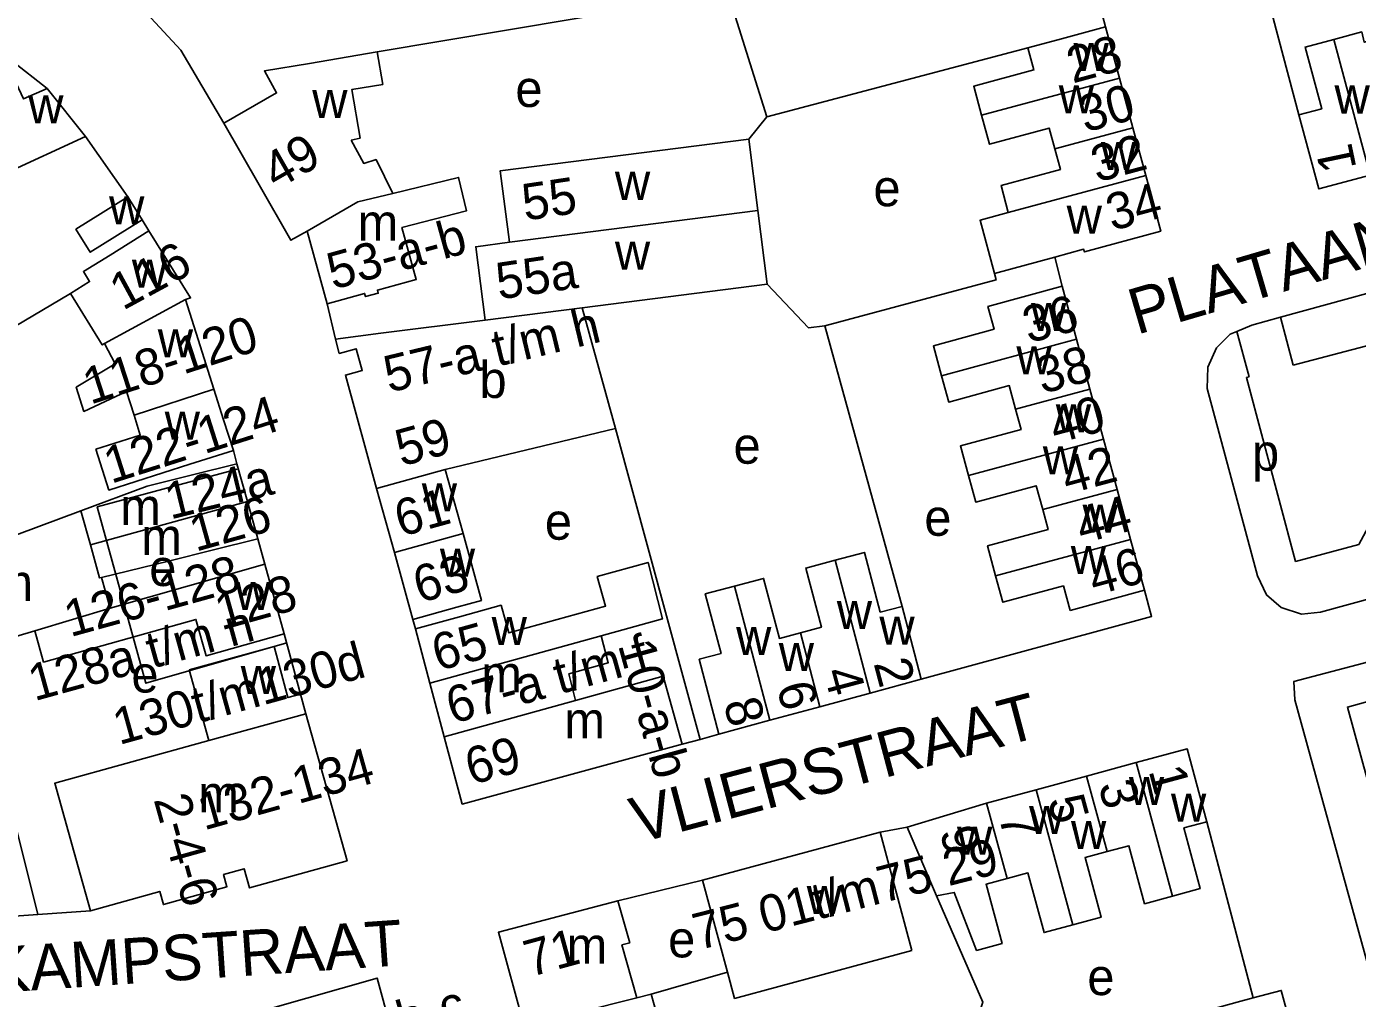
# Model space of a CAD drawing. Extents: x 159261 to 160849, y 382514 to 384534.
# Drawn here: x 159684.3 to 159830, y 383783.7 to 383890.1 of the extents above; entities that cross this region are included whole.
import ezdxf

# ---------------------------------------------------------------- set-up
doc = ezdxf.new("R2010")
doc.units = 0
for name, color, linetype in [('BLT_Basislijn', 7, 'Continuous'), ('BLT_Bebouwing', 7, 'Continuous'), ('BLT_Centroide', 7, 'Continuous'), ('BLT_Huisnummer', 7, 'Continuous'), ('BLT_Huisnummer_ tussenligend', 7, 'Continuous'), ('BLT_Huisnummer_reeks', 7, 'Continuous'), ('BLT_Huisnummer_zonder_bebouwing', 7, 'Continuous'), ('BLT_Onderverdeling_panden', 7, 'Continuous'), ('BLT_Plantopo', 7, 'Continuous'), ('BLT_Straatnaam', 7, 'Continuous')]:
    doc.layers.add(name, color=color, linetype=linetype)

msp = doc.modelspace()

# ---------------------------------------------------------------- linework, layer by layer
at = {"layer": 'BLT_Basislijn'}
for p, q in [((159819.47, 383896.01), (159823.59, 383880.46)), ((159722.68, 383887.36), (159761.07, 383893.82)), ((159802.11, 383891.33), (159802.43, 383890.09)), ((159793.93, 383887.79), (159765.34, 383880.25)), ((159682.63, 383886.42), (159686.54, 383883.35)), ((159763.37, 383877.79), (159765.34, 383880.25)), ((159690.72, 383878.09), (159695.37, 383871.49)), ((159696.94, 383868.98), (159697.66, 383867.76)), ((159797.67, 383861.7), (159796.87, 383864.9)), ((159664.76, 383846.59), (159689.07, 383860.89)), ((159717.18, 383859.79), (159718.09, 383855.92)), ((159780.14, 383826.65), (159771.69, 383857.37)), ((159822.99, 383853.06), (159821.59, 383858.3)), ((159818.16, 383851.8), (159816.82, 383856.76)), ((159758.02, 383812.09), (159748.75, 383846.14)), ((159707.31, 383842.27), (159706.92, 383843.72)), ((159710.36, 383831.28), (159709.59, 383834.04)), ((159726.87, 383824.19), (159726.58, 383825.22)), ((159712.5, 383823.63), (159714.28, 383817.04)), ((159678.24, 383821.9), (159685.52, 383792.92)), ((159758.02, 383812.09), (159756.05, 383811.57)), ((159760.08, 383812.67), (159758.02, 383812.09)), ((159818.6, 383783.78), (159813.53, 383803.08)), ((159777.73, 383801.93), (159780.71, 383802.47)), ((159749.03, 383794.41), (159758.3, 383796.66)), ((159685.52, 383792.92), (159691.27, 383793.32)), ((159752.68, 383784.21), (159761.03, 383786.6))]:
    msp.add_line(p, q, dxfattribs=at)
for points in [[(159695.11, 383894.1), (159701.15, 383887.55), (159705.89, 383879.57)], [(159765.34, 383880.25), (159761.28, 383893.15), (159761.07, 383893.82)], [(159771.69, 383857.37), (159790.44, 383862.4), (159790.25, 383863.11)], [(159821.59, 383858.3), (159838.64, 383863), (159840.44, 383863.13), (159842.17, 383862.6), (159845.62, 383860.69), (159847.14, 383859.29), (159847.9, 383857.82), (159848.19, 383855.95), (159848.04, 383855.18)], [(159771.69, 383857.37), (159769.91, 383857.16), (159765.39, 383861.92)], [(159816.82, 383856.76), (159818.43, 383857.43), (159821.59, 383858.3)], [(159845.8, 383850.18), (159835.71, 383831.45), (159834.86, 383829.93), (159834.04, 383828.96), (159833.12, 383828.24), (159832.09, 383827.68), (159825.96, 383826.02), (159823.88, 383825.81), (159821.67, 383826.52), (159820.07, 383827.91), (159819.07, 383829.98), (159813.57, 383850.49), (159813.64, 383852.85), (159814.58, 383854.96), (159816.09, 383856.46), (159816.82, 383856.76)], [(159822.99, 383853.06), (159835.9, 383856.45), (159838.25, 383855.2)], [(159884.2, 383838.35), (159861.95, 383850.54), (159855.58, 383853.67), (159854.8, 383853.55), (159853.25, 383851.17), (159838.15, 383822.41), (159823.04, 383818.41), (159823.16, 383816.43), (159831.16, 383787.41), (159833.28, 383787.73)], [(159839.22, 383850.2), (159830.15, 383833.42), (159823.24, 383831.58), (159817.85, 383851.71), (159818.16, 383851.8)], [(159806.69, 383828.43), (159807.47, 383825.56), (159782.25, 383818.68)], [(159787.98, 383780.15), (159788.98, 383783.33), (159783.92, 383794.95)], [(159685.52, 383792.92), (159675.16, 383792.18)]]:
    msp.add_lwpolyline(points, dxfattribs=at)
at = {"layer": 'BLT_Bebouwing'}
for p, q in [((159802.43, 383890.09), (159803.94, 383884.5)), ((159690.72, 383878.09), (159686.54, 383883.35)), ((159803.94, 383884.5), (159805.41, 383879.06)), ((159709.75, 383872.82), (159705.89, 383879.57)), ((159805.41, 383879.06), (159806.83, 383873.83)), ((159690.72, 383878.09), (159681.87, 383874.01)), ((159763.37, 383877.79), (159764.36, 383869.98)), ((159696.94, 383868.98), (159695.37, 383871.49)), ((159764.36, 383869.98), (159765.39, 383861.92)), ((159717.18, 383859.79), (159714.99, 383867.74)), ((159765.39, 383861.92), (159745.11, 383859.35)), ((159799.24, 383855.89), (159797.67, 383861.7)), ((159703.27, 383855.18), (159701.67, 383860.24)), ((159745.11, 383859.35), (159734.48, 383858)), ((159745.11, 383859.35), (159748.75, 383846.14)), ((159800.72, 383850.42), (159799.24, 383855.89)), ((159693.97, 383853.19), (159692.8, 383855.42)), ((159704.79, 383850.42), (159703.27, 383855.18)), ((159705.85, 383847.09), (159704.79, 383850.42)), ((159802.2, 383844.96), (159800.72, 383850.42)), ((159706.92, 383843.72), (159705.85, 383847.09)), ((159748.75, 383846.14), (159730.13, 383841.65)), ((159803.69, 383839.44), (159802.2, 383844.96)), ((159708.45, 383838.15), (159707.31, 383842.27)), ((159730.13, 383841.65), (159732.07, 383834.62)), ((159722.61, 383839.57), (159724.56, 383832.54)), ((159805.17, 383833.98), (159803.69, 383839.44)), ((159709.59, 383834.04), (159708.45, 383838.15)), ((159690.23, 383837.11), (159671.39, 383830.08)), ((159806.69, 383828.43), (159805.17, 383833.98)), ((159724.56, 383832.54), (159726.58, 383825.22)), ((159710.36, 383831.28), (159693.43, 383826.45)), ((159712.5, 383823.63), (159710.36, 383831.28)), ((159692.49, 383829.81), (159693.43, 383826.45)), ((159798.56, 383826.21), (159806.69, 383828.43)), ((159678.24, 383821.9), (159685.18, 383823.98)), ((159728.45, 383818.26), (159726.87, 383824.19)), ((159781.51, 383821.48), (159782.25, 383818.68)), ((159730.02, 383812.35), (159728.45, 383818.26)), ((159782.25, 383818.68), (159776.64, 383817.16)), ((159714.86, 383814.9), (159714.28, 383817.04)), ((159776.64, 383817.16), (159771.15, 383815.67)), ((159771.15, 383815.67), (159765.66, 383814.18)), ((159765.66, 383814.18), (159760.08, 383812.67)), ((159800.35, 383808.06), (159805.79, 383809.54)), ((159794.82, 383806.57), (159800.35, 383808.06)), ((159789.4, 383805.1), (159794.82, 383806.57))]:
    msp.add_line(p, q, dxfattribs=at)
for points in [[(159802.43, 383890.09), (159797.61, 383888.78), (159793.93, 383887.79)], [(159827.42, 383888.72), (159830.49, 383889.55), (159830.76, 383888.41), (159833.11, 383889.05), (159834.55, 383883.55)], [(159793.93, 383887.79), (159794.58, 383885.38), (159787.99, 383883.6), (159788.85, 383880.42)], [(159823.59, 383880.46), (159826.1, 383881.14), (159824.28, 383887.88), (159827.42, 383888.72)], [(159705.89, 383879.57), (159711.66, 383882.86), (159710.32, 383885.27), (159715.25, 383886.1), (159722.68, 383887.36)], [(159722.68, 383887.36), (159723.27, 383883.8), (159719.89, 383883.23), (159720.79, 383877.93), (159719.83, 383877.68)], [(159679.44, 383885.04), (159680.26, 383883.28), (159682.88, 383884.49), (159683.95, 383882.21), (159686.54, 383883.35)], [(159788.85, 383880.42), (159789.71, 383877.24), (159796.26, 383879.01), (159796.87, 383876.75)], [(159831.42, 383873.87), (159825.77, 383872.35), (159823.59, 383880.46)], [(159719.83, 383877.68), (159721.2, 383875.15), (159722.54, 383875.56), (159724.37, 383871.86)], [(159737.14, 383866.52), (159736.15, 383874.34), (159763.37, 383877.79)], [(159796.87, 383876.75), (159797.48, 383874.49), (159790.98, 383872.74), (159791.78, 383869.77)], [(159724.37, 383871.86), (159731.58, 383873.61), (159732.45, 383869.97), (159725.37, 383868.14), (159726.94, 383862.45), (159722.7, 383861.28), (159722.79, 383860.94), (159721.39, 383860.56), (159721.29, 383860.92), (159717.18, 383859.79)], [(159796.87, 383864.9), (159800.03, 383865.75), (159800.11, 383865.46), (159808.48, 383867.73), (159806.83, 383873.83)], [(159695.37, 383871.49), (159689.68, 383867.94), (159691.24, 383865.43), (159696.94, 383868.98)], [(159714.99, 383867.74), (159713.23, 383866.73), (159709.75, 383872.82)], [(159791.78, 383869.77), (159788.68, 383868.93), (159790.25, 383863.11)], [(159689.07, 383860.89), (159691.18, 383862.21), (159690.5, 383863.3), (159693.42, 383865.12), (159697.66, 383867.76)], [(159701.67, 383860.24), (159702.24, 383860.42), (159697.66, 383867.76)], [(159734.48, 383858), (159733.46, 383866.03), (159737.14, 383866.52)], [(159790.25, 383863.11), (159796.87, 383864.9)], [(159784.47, 383851.91), (159783.58, 383855.19), (159790.22, 383856.99), (159789.54, 383859.5), (159797.67, 383861.7)], [(159692.8, 383855.42), (159692.57, 383855.28), (159689.07, 383860.89)], [(159734.48, 383858), (159723.05, 383856.55), (159718.09, 383855.92)], [(159718.09, 383855.92), (159718.52, 383854.34), (159720.38, 383854.86), (159721.04, 383852.48), (159719.19, 383851.97), (159722.61, 383839.57)], [(159696.04, 383847.58), (159695.21, 383850.19), (159690.55, 383848), (159689.71, 383850.64), (159693.97, 383853.19)], [(159792.58, 383848.23), (159791.88, 383850.82), (159785.25, 383849.02), (159784.47, 383851.91)], [(159787.43, 383840.98), (159786.54, 383844.23), (159793.18, 383846.03), (159792.58, 383848.23)], [(159691.87, 383843.86), (159696.73, 383845.41), (159696.04, 383847.58)], [(159706.92, 383843.72), (159702.15, 383842.21), (159693.29, 383839.39), (159691.87, 383843.86)], [(159707.31, 383842.27), (159702.46, 383841.06), (159697.47, 383839.81), (159690.23, 383837.11)], [(159795.55, 383837.25), (159794.84, 383839.86), (159788.21, 383838.07), (159787.43, 383840.98)], [(159790.39, 383830), (159789.51, 383833.28), (159796.14, 383835.07), (159795.55, 383837.25)], [(159692.49, 383829.81), (159699.83, 383831.61), (159704.74, 383832.83), (159709.59, 383834.04)], [(159726.58, 383825.22), (159731.4, 383826.56), (159734.09, 383827.3), (159732.07, 383834.62)], [(159780.14, 383826.65), (159777.75, 383826.02), (159776.02, 383832.55), (159772.81, 383831.7)], [(159726.87, 383824.19), (159731.69, 383825.52), (159736.24, 383826.78), (159737.08, 383823.75), (159747.67, 383826.68), (159746.77, 383829.92), (159752.34, 383831.46), (159753.92, 383825.3), (159747.19, 383823.44)], [(159772.81, 383831.7), (159769.6, 383830.85), (159771.32, 383824.37), (159769.02, 383823.76)], [(159769.02, 383823.76), (159766.72, 383823.15), (159764.98, 383829.72), (159761.79, 383828.88)], [(159790.39, 383830), (159791.18, 383827.11), (159797.81, 383828.9), (159798.56, 383826.21)], [(159760.08, 383812.67), (159757.93, 383820.86), (159760.33, 383821.49), (159758.6, 383828.03), (159761.79, 383828.88)], [(159781.51, 383821.48), (159780.14, 383826.65)], [(159685.18, 383823.98), (159686.14, 383820.56), (159702.82, 383825.23), (159703.94, 383821.24), (159712.5, 383823.63)], [(159744.4, 383816.34), (159743.66, 383819.25), (159747.97, 383820.48), (159747.19, 383823.44)], [(159714.28, 383817.04), (159712.9, 383816.67), (159711.39, 383822.26), (159702.08, 383819.69)], [(159702.08, 383819.69), (159704.24, 383811.96)], [(159756.05, 383811.57), (159754, 383819), (159744.4, 383816.34)], [(159831.12, 383807.61), (159828.91, 383815.63), (159834.42, 383817.15)], [(159714.86, 383814.9), (159719.37, 383798.81), (159708.69, 383795.82), (159708.1, 383797.93), (159705.85, 383797.3), (159706.22, 383795.96), (159699.26, 383794.01), (159698.86, 383795.45), (159691.27, 383793.32)], [(159691.27, 383793.32), (159689.92, 383798.14), (159687.36, 383807.29), (159704.24, 383811.96)], [(159756.05, 383811.57), (159731.98, 383805), (159730.02, 383812.35)], [(159805.79, 383809.54), (159811.37, 383811.05), (159813.53, 383803.08)], [(159789.4, 383805.1), (159780.71, 383802.47)], [(159813.53, 383803.08), (159811.01, 383802.39), (159812.8, 383795.76), (159809.75, 383794.93)], [(159758.3, 383796.66), (159777.73, 383801.93)], [(159777.73, 383801.93), (159781.21, 383788.98)], [(159780.71, 383802.47), (159783.92, 383794.95)], [(159809.75, 383794.93), (159806.7, 383794.1), (159804.98, 383800.44), (159802.59, 383799.8)], [(159802.59, 383799.8), (159800.19, 383799.15), (159801.96, 383792.62), (159798.83, 383791.78)], [(159798.83, 383791.78), (159795.7, 383790.93), (159793.93, 383797.47), (159791.64, 383796.84)], [(159761.03, 383786.6), (159758.3, 383796.66)], [(159783.92, 383794.95), (159785.86, 383795.34), (159788.3, 383788.99), (159791.1, 383789.75), (159789.35, 383796.22), (159791.64, 383796.84)], [(159749.03, 383794.41), (159735.94, 383790.98), (159738.76, 383780.69)], [(159751.09, 383783.78), (159749.46, 383789.59), (159750.32, 383789.81), (159749.03, 383794.41)], [(159781.21, 383788.98), (159761.8, 383783.73), (159761.03, 383786.6)], [(159711, 383782.62), (159722.66, 383785.95), (159725.7, 383774.82)], [(159752.68, 383784.21), (159758.58, 383763.16), (159744.75, 383759.29)], [(159751.09, 383783.78), (159752.68, 383784.21)], [(159823.18, 383778.96), (159821.66, 383784.6), (159818.6, 383783.78)], [(159818.6, 383783.78), (159816.83, 383783.3), (159813.41, 383782.38)]]:
    msp.add_lwpolyline(points, dxfattribs=at)
at = {"layer": 'BLT_Onderverdeling_panden'}
for p, q in [((159827.42, 383888.72), (159831.42, 383873.87)), ((159788.85, 383880.42), (159803.94, 383884.5)), ((159796.87, 383876.75), (159805.41, 383879.06)), ((159791.78, 383869.77), (159806.83, 383873.83)), ((159737.14, 383866.52), (159764.36, 383869.98)), ((159701.67, 383860.24), (159692.8, 383855.42)), ((159784.47, 383851.91), (159799.24, 383855.89)), ((159696.04, 383847.58), (159704.79, 383850.42)), ((159792.58, 383848.23), (159800.72, 383850.42)), ((159787.43, 383840.98), (159802.2, 383844.96)), ((159730.13, 383841.65), (159722.61, 383839.57)), ((159795.55, 383837.25), (159803.69, 383839.44)), ((159708.45, 383838.15), (159691.26, 383833.39)), ((159690.23, 383837.11), (159691.26, 383833.39)), ((159732.07, 383834.62), (159724.56, 383832.54)), ((159790.39, 383830), (159805.17, 383833.98)), ((159772.81, 383831.7), (159776.64, 383817.16)), ((159761.79, 383828.88), (159765.66, 383814.18)), ((159693.43, 383826.45), (159685.18, 383823.98)), ((159747.19, 383823.44), (159728.45, 383818.26)), ((159769.02, 383823.76), (159771.15, 383815.67)), ((159744.4, 383816.34), (159730.02, 383812.35)), ((159704.24, 383811.96), (159714.86, 383814.9)), ((159809.75, 383794.93), (159805.79, 383809.54)), ((159802.59, 383799.8), (159800.35, 383808.06)), ((159798.83, 383791.78), (159794.82, 383806.57)), ((159791.64, 383796.84), (159789.4, 383805.1))]:
    msp.add_line(p, q, dxfattribs=at)
for points in [[(159714.99, 383867.74), (159720.54, 383870.94), (159724.37, 383871.86)], [(159691.26, 383833.39), (159692.27, 383829.76), (159692.49, 383829.81)], [(159738.76, 383780.69), (159751.09, 383783.78)]]:
    msp.add_lwpolyline(points, dxfattribs=at)
at = {"layer": 'BLT_Plantopo'}
msp.add_lwpolyline([(159707.34, 383841.69), (159692.02, 383837.55), (159697.35, 383818.24), (159712.79, 383822.66)], dxfattribs=at)

# ---------------------------------------------------------------- texts
at = {"layer": 'BLT_Centroide'}
for s, p in [('w', (159798.92, 383885.25)), ('w', (159715.55, 383880.12)), ('e', (159737.8, 383881.33)), ('w', (159797.3, 383880.62)), ('w', (159827.5, 383880.61)), ('w', (159684.45, 383879.53)), ('w', (159801.93, 383874.41)), ('w', (159748.7, 383871.16)), ('e', (159777.01, 383870.46)), ('w', (159693.31, 383868.47)), ('w', (159798.17, 383867.45)), ('m', (159720.52, 383866.69)), ('w', (159748.7, 383863.52)), ('w', (159695.81, 383861.53)), ('w', (159794.27, 383856.81)), ('w', (159698.64, 383853.91)), ('w', (159792.66, 383852.06)), ('b', (159733.87, 383849.47)), ('w', (159796.98, 383845.69)), ('w', (159699.4, 383844.91)), ('e', (159761.69, 383842.27)), ('w', (159795.56, 383841.09)), ('p', (159818.46, 383841.51)), ('w', (159727.55, 383837.06)), ('m', (159694.53, 383835.56)), ('e', (159741.03, 383833.95)), ('e', (159782.58, 383834.38)), ('w', (159799.91, 383834.72)), ('m', (159696.83, 383832.28)), ('w', (159729.53, 383829.91)), ('w', (159798.62, 383830.19)), ('e', (159697.71, 383828.88)), ('m', (159680.53, 383827.25)), ('w', (159707.15, 383826.25)), ('w', (159773, 383824.17)), ('w', (159735.2, 383822.41)), ('w', (159777.66, 383822.47)), ('w', (159761.97, 383821.33)), ('w', (159766.64, 383819.58)), ('e', (159695.75, 383817.22)), ('w', (159707.72, 383817.06)), ('m', (159734.06, 383817.25)), ('m', (159743.16, 383812.19)), ('w', (159804.98, 383804.91)), ('m', (159703.07, 383804.12)), ('w', (159809.59, 383803.08)), ('w', (159794.05, 383801.73)), ('w', (159798.64, 383800.08)), ('w', (159786.16, 383799.45)), ('w', (159769.7, 383792.97)), ('e', (159754.53, 383788.22)), ('m', (159743.41, 383787.52)), ('e', (159800.43, 383784.09))]:
    msp.add_text(s, height=4, dxfattribs=at).set_placement(p)
at = {"layer": 'BLT_Huisnummer'}
for s, rotation, p in [('30', 15.1226, (159800.18, 383878.52)), ('49', 29.7474, (159711.62, 383872.2)), ('1', 101.8192, (159829.92, 383874.63)), ('55', 8.4481, (159738.84, 383868.87)), ('34', 15.1226, (159803.14, 383867.74)), ('116', 28.5172, (159694.82, 383859)), ('55a', 8.4481, (159735.99, 383860.24)), ('36', 15.0873, (159794.01, 383855.44)), ('40', 15.0877, (159796.93, 383844.43)), ('124a', 13.7865, (159700.01, 383836.15)), ('126', 15.6231, (159702.79, 383832.62)), ('61', 15.4481, (159725.24, 383834.24)), ('63', 15.4482, (159727.29, 383827)), ('46', 15.0798, (159801.2, 383827.81)), ('128', 15.6293, (159705.59, 383824.01)), ('65', 15.4443, (159729.33, 383819.55)), ('2', 284.8675, (159777.01, 383820.43)), ('8', 285.433, (159760.56, 383816.07)), ('1', 285.156, (159807.12, 383808.67)), ('5', 285.1464, (159796.07, 383805.45)), ('9', 285.1574, (159784.24, 383802.03)), ('71', 15.3174, (159739.4, 383786.05))]:
    msp.add_text(s, height=4, rotation=rotation, dxfattribs=at).set_placement(p)
at = {"layer": 'BLT_Huisnummer_ tussenligend'}
for s, rotation, p in [('28', 15.1295, (159798.82, 383883.89)), ('32', 15.1226, (159801.48, 383873.05)), ('38', 15.0873, (159795.49, 383849.9)), ('42', 15.0877, (159798.23, 383838.9)), ('44', 15.0877, (159799.83, 383833.48)), ('4', 284.8675, (159771.53, 383819.48)), ('6', 284.8675, (159766.38, 383817.87)), ('3', 285.156, (159801.62, 383807.08)), ('7', 285.1464, (159790.69, 383803.67))]:
    msp.add_text(s, height=4, rotation=rotation, dxfattribs=at).set_placement(p)
at = {"layer": 'BLT_Huisnummer_reeks'}
for s, rotation, p in [('53-a-b', 15.4235, (159717.84, 383861.31)), ('118-120', 17.964, (159691.26, 383848.72)), ('57-a t/m h', 13.5134, (159723.96, 383850.04)), ('122-124', 17.6347, (159693.53, 383840.06)), ('59', 15.438, (159725.32, 383841.95)), ('67-a t/m f', 15.4463, (159730.89, 383813.77)), ('130t/m130d', 15.4409, (159694.4, 383811.46)), ('10-a-b', 285.433, (159749.02, 383822.43)), ('69', 15.4377, (159732.97, 383807.08)), ('132-134', 15.6602, (159703.7, 383802.11)), ('2-4-6', 285.6573, (159698.17, 383805.52)), ('75 01t/m75 29', 14.3641, (159757.85, 383789)), ('136-a-b-c', 15.9194, (159710.61, 383775.15))]:
    msp.add_text(s, height=4, rotation=rotation, dxfattribs=at).set_placement(p)
at = {"layer": 'BLT_Huisnummer_zonder_bebouwing'}
for s, p in [('126-128', (159689.06, 383823.27)), ('128a t/m n', (159685.13, 383816.26))]:
    msp.add_text(s, height=4, rotation=15.4409, dxfattribs=at).set_placement(p)
at = {"layer": 'BLT_Straatnaam'}
for s, rotation, p in [('PLATAANPLEIN', 16.3365, (159805.85, 383856.37)), ('VLIERSTRAAT', 14.8581, (159751.24, 383800.7)), ('FRIEZENKAMPSTRAAT', 3.9033, (159651.8, 383782.34))]:
    msp.add_text(s, height=5, rotation=rotation, dxfattribs=at).set_placement(p)

doc.saveas('drawing.dxf')
